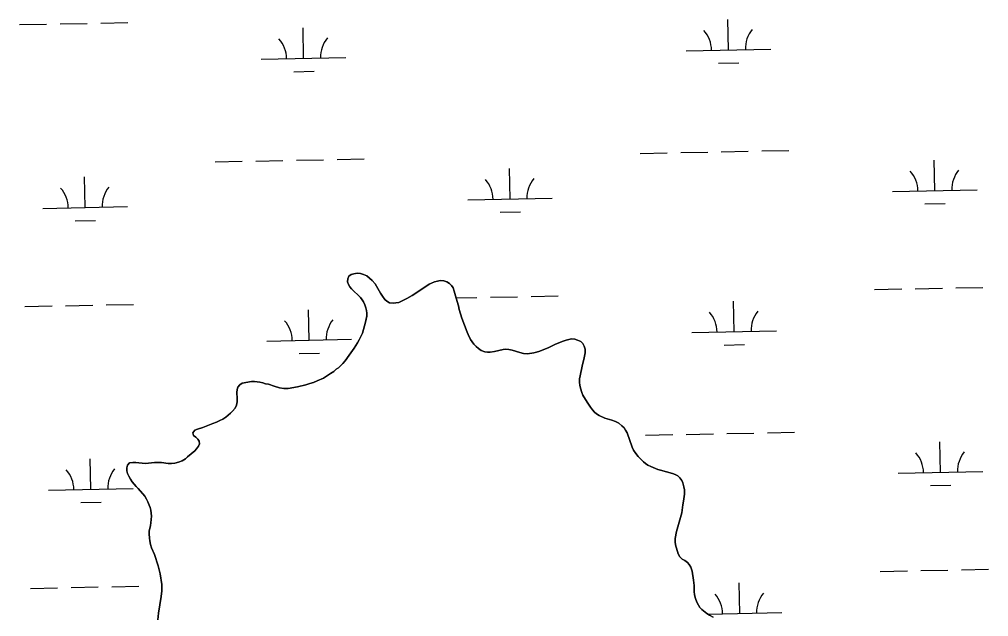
# Model space of a CAD drawing. Extents: x 3989314 to 4027622, y 243956 to 270014.
# Drawn here: x 4004546 to 4005691, y 254081 to 254786 of the extents above; entities that cross this region are included whole.
import ezdxf

# ---------------------------------------------------------------- set-up
doc = ezdxf.new("R2010")
doc.units = 0
doc.layers.add('V-RIVR-EDGE', color=7, linetype='Continuous')
doc.layers.add('V-WETL-SWMP', color=7, linetype='Continuous')

msp = doc.modelspace()

# ---------------------------------------------------------------- linework, layer by layer
at = {"layer": 'V-RIVR-EDGE'}
for points in [[(4004725.7, 254262), (4004729.8, 254262.3), (4004734.1, 254263.4), (4004738.6, 254265.2), (4004742.3, 254267.5), (4004744.9, 254269.9), (4004753.3, 254276.8), (4004755.5, 254279.2), (4004757.8, 254282.3), (4004759.1, 254285.1), (4004758.6, 254288.2), (4004756.8, 254290.8), (4004754.5, 254293.2), (4004752, 254295), (4004751.2, 254298.1), (4004753.3, 254301.1), (4004756.5, 254302.5), (4004763, 254304.6), (4004774.6, 254309.1), (4004779.1, 254310.8), (4004783.1, 254312.6), (4004786.5, 254314.3), (4004790.1, 254316.7), (4004792.9, 254318.8), (4004795.6, 254321.3), (4004798, 254323.8), (4004800.9, 254327.4), (4004802.7, 254330.9), (4004803.4, 254334.6), (4004803.6, 254338.6), (4004803.1, 254345.7), (4004803.4, 254349.1), (4004804.2, 254352), (4004806.4, 254354.8), (4004809.5, 254356.7), (4004820.5, 254358.6), (4004824, 254358.9), (4004830.4, 254358), (4004833.8, 254357.2), (4004837, 254356.1), (4004840.3, 254355.4), (4004847, 254353.1), (4004853.6, 254351.3), (4004858.4, 254350.3), (4004863.6, 254350.6), (4004874.5, 254352.3), (4004884.5, 254354.9), (4004889.1, 254356.3), (4004893.5, 254357.7), (4004897.8, 254359.4), (4004905.4, 254362.8), (4004913.8, 254368.1), (4004917.5, 254370.7), (4004920.2, 254373.1), (4004923.1, 254375), (4004925.6, 254377.1), (4004928.4, 254380), (4004931, 254383.2), (4004935.9, 254389.7), (4004941.6, 254397.9), (4004945.7, 254404.4), (4004947.7, 254408), (4004951.3, 254415.9), (4004952.8, 254420.1), (4004955.1, 254428.6), (4004956.5, 254436.1), (4004956.5, 254439.4), (4004956.2, 254442.5), (4004955.5, 254445.7), (4004954.4, 254449.3), (4004952.8, 254452.6), (4004951.2, 254455.2), (4004949.1, 254457.8), (4004938.6, 254468), (4004936.6, 254470.5), (4004934.8, 254473.2), (4004933.9, 254476.4), (4004934.3, 254480), (4004935.3, 254482.9), (4004938, 254485.1), (4004941.4, 254485.9), (4004945.2, 254486.4), (4004949.1, 254486.2), (4004952.7, 254485.1), (4004956.4, 254483.3), (4004962.8, 254478.1), (4004966.4, 254473.9), (4004968.2, 254471.1), (4004972.8, 254463.1), (4004975.1, 254459.5), (4004978, 254455.7), (4004980.3, 254453.4), (4004983.5, 254451.7), (4004987.7, 254451), (4004991, 254451.4), (4004994.2, 254452.1), (4004997.6, 254453.4), (4005003.9, 254456.5), (4005010.3, 254460.3), (4005018, 254465.2), (4005030.3, 254473.5)], [(4005030.3, 254473.5), (4005033, 254474.9), (4005036.6, 254476.3), (4005040, 254477.3), (4005043.4, 254477.9), (4005047.6, 254477.4), (4005051, 254476.3), (4005054.4, 254474.3), (4005056.5, 254472.1), (4005058.4, 254469.1), (4005059.9, 254465.2), (4005062.3, 254457.2), (4005064.7, 254448.1), (4005065.7, 254443.7), (4005068.7, 254433.6), (4005075.1, 254416.9), (4005076.4, 254414.1), (4005079, 254408.4), (4005080.9, 254405.4), (4005083.1, 254402.6), (4005085.6, 254399.9), (4005088.4, 254397.6), (4005091.8, 254395.4), (4005095.8, 254393.9), (4005099, 254393.4), (4005102.4, 254393.3), (4005107.4, 254394), (4005117.5, 254396.6), (4005120.8, 254396.9), (4005124.3, 254396.6), (4005128.4, 254395.7), (4005137.2, 254392.9), (4005141.5, 254391.8), (4005146.5, 254391.4), (4005154, 254392.7), (4005157, 254393.4), (4005161, 254394.6), (4005171.6, 254399), (4005178.8, 254402.3), (4005181.5, 254403.7), (4005184.5, 254404.9), (4005187.4, 254406.1), (4005192.1, 254407.6), (4005195.1, 254408.3), (4005198.3, 254409), (4005202.2, 254408.6), (4005205.3, 254407.7), (4005209.2, 254405.8), (4005211.6, 254403.4), (4005213.5, 254400.5), (4005214.3, 254396.9), (4005214.4, 254392.7), (4005213.4, 254386.7), (4005210.8, 254376.7), (4005208.5, 254365.3), (4005207.9, 254361.7), (4005207.9, 254357.6), (4005208.3, 254354.2), (4005209, 254350.7), (4005210.4, 254345.9), (4005211.7, 254342.5), (4005216.7, 254334.2), (4005220.6, 254328.4), (4005223, 254325.3), (4005225.5, 254322.6), (4005227.7, 254320.6), (4005231, 254318.4), (4005237.6, 254315.6), (4005246.1, 254312.9), (4005250.4, 254311.4), (4005254.3, 254309.5), (4005257.8, 254306.5), (4005260.4, 254303.9), (4005262.1, 254301.4), (4005263.9, 254298), (4005269.9, 254281.3), (4005271.7, 254277.7), (4005274.3, 254273.9), (4005277.2, 254270.3), (4005283.3, 254264), (4005285.6, 254262), (4005288.7, 254259.8), (4005292, 254258.3), (4005300.5, 254255), (4005303.3, 254254.1), (4005317.6, 254250.3), (4005320.8, 254249), (4005324.1, 254247.3), (4005326.4, 254245.2), (4005328.7, 254242), (4005329.8, 254239), (4005331.1, 254234.5), (4005331.7, 254230.9), (4005331.7, 254225.9), (4005330.8, 254217.6), (4005329.9, 254213.3), (4005328.5, 254203.9), (4005322.2, 254181.8), (4005320.9, 254173.3), (4005320.9, 254169.5), (4005321.3, 254165.9)], [(4004709.9, 254077.5), (4004710.7, 254085.2), (4004713.7, 254104.8), (4004714.3, 254111.6), (4004714.4, 254119.3), (4004712.3, 254131.9), (4004710.1, 254141.2), (4004705.8, 254154.6), (4004702.2, 254162.6), (4004701, 254166.4), (4004700.2, 254170.5), (4004699.8, 254173.8), (4004699.6, 254179), (4004699.6, 254182.1), (4004701, 254188.7), (4004701.5, 254191.9), (4004702, 254196), (4004702.2, 254199.8), (4004701.3, 254206.8), (4004700.6, 254209.9), (4004699.6, 254212.8), (4004697.9, 254216.8), (4004696.2, 254220), (4004694.2, 254223.3), (4004686.5, 254232.4), (4004684.3, 254234.7), (4004679.5, 254240.2), (4004677.3, 254243.4), (4004675.3, 254246.8), (4004674, 254250.2), (4004673.2, 254253.3), (4004673, 254256.7), (4004673.9, 254260.1), (4004676.4, 254262.6), (4004680, 254263.3), (4004683.7, 254263.2), (4004687.2, 254262.7), (4004695.2, 254262.1), (4004698.8, 254262.4), (4004705.7, 254263.3), (4004709.6, 254263.3), (4004714.1, 254263.1), (4004721.9, 254262.1), (4004725.7, 254262)], [(4005321.3, 254165.9), (4005324.4, 254155.5), (4005326.3, 254151.8), (4005329, 254149.1), (4005332.2, 254147.3), (4005335.2, 254145), (4005337.4, 254142.6), (4005339.3, 254139.4), (4005340.9, 254134.9), (4005342.6, 254124.3), (4005343.2, 254117.9), (4005343.2, 254110.9), (4005343.6, 254107.1), (4005344.7, 254102.8), (4005346.4, 254098.3), (4005348.3, 254094.7), (4005350.1, 254092.1), (4005352.2, 254089.8), (4005358.3, 254084.8), (4005361.2, 254082.9), (4005365.8, 254080.4)]]:
    msp.add_lwpolyline(points, dxfattribs=at)
at = {"layer": 'V-WETL-SWMP'}
for p, q in [((4005383.7, 254750.1), (4005383, 254786.1)), ((4004546.2, 254779.9), (4004578.2, 254780.5)), ((4004594.2, 254780.8), (4004626.2, 254781.4)), ((4004642.2, 254781.8), (4004674.2, 254782.4)), ((4004881.9, 254740.1), (4004881.2, 254776.1)), ((4004831.9, 254739.1), (4004931.9, 254741.1)), ((4005333.7, 254749.1), (4005433.7, 254751.1)), ((4005372, 254734.4), (4005396, 254734.9)), ((4004870.2, 254724.4), (4004894.2, 254724.9)), ((4005279.3, 254627.9), (4005311.3, 254628.6)), ((4005327.3, 254628.9), (4005359.3, 254629.5)), ((4005375.2, 254629.8), (4005407.2, 254630.5)), ((4005423.2, 254630.8), (4005455.2, 254631.4)), ((4004777.5, 254617.9), (4004809.5, 254618.6)), ((4004825.5, 254618.9), (4004857.4, 254619.5)), ((4004873.4, 254619.8), (4004905.4, 254620.5)), ((4004921.4, 254620.8), (4004953.4, 254621.4)), ((4005627.5, 254584.1), (4005626.8, 254620.1)), ((4005125.7, 254574.1), (4005125, 254610.1)), ((4004623.9, 254564.1), (4004623.2, 254600.1)), ((4005577.5, 254583.1), (4005677.5, 254585.1)), ((4005075.7, 254573.1), (4005175.7, 254575.1)), ((4005615.8, 254568.5), (4005639.8, 254568.9)), ((4004573.9, 254563.1), (4004673.9, 254565.1)), ((4005114, 254558.5), (4005138, 254558.9)), ((4004612.2, 254548.5), (4004636.2, 254548.9)), ((4005556.4, 254467.2), (4005588.4, 254467.9)), ((4005604.4, 254468.2), (4005636.4, 254468.8)), ((4005652.4, 254469.2), (4005684.4, 254469.8)), ((4005062.2, 254457.4), (4005086.6, 254457.9)), ((4005102.6, 254458.2), (4005134.6, 254458.8)), ((4005150.6, 254459.2), (4005182.6, 254459.8)), ((4004552.8, 254447.2), (4004584.8, 254447.9)), ((4004600.8, 254448.2), (4004632.8, 254448.8)), ((4004648.8, 254449.2), (4004680.8, 254449.8)), ((4004888.5, 254407.5), (4004887.8, 254443.5)), ((4005390.3, 254417.5), (4005389.6, 254453.5)), ((4004838.5, 254406.5), (4004938.5, 254408.5)), ((4005340.3, 254416.5), (4005440.3, 254418.5)), ((4005378.6, 254401.8), (4005402.6, 254402.3)), ((4004876.8, 254391.8), (4004900.8, 254392.3)), ((4005285.9, 254295.3), (4005317.9, 254296)), ((4005333.9, 254296.3), (4005365.9, 254296.9)), ((4005381.9, 254297.2), (4005413.9, 254297.9)), ((4005429.9, 254298.2), (4005461.9, 254298.8)), ((4005634.2, 254251.5), (4005633.4, 254287.5)), ((4004630.5, 254231.5), (4004629.8, 254267.5)), ((4005584.2, 254250.5), (4005684.1, 254252.5)), ((4004580.5, 254230.5), (4004680.5, 254232.5)), ((4005622.5, 254235.8), (4005646.5, 254236.3)), ((4004618.8, 254215.8), (4004642.8, 254216.3)), ((4005563.1, 254134.6), (4005595.1, 254135.3)), ((4005611.1, 254135.6), (4005643, 254136.2)), ((4005659, 254136.6), (4005691, 254137.2)), ((4004559.4, 254114.6), (4004591.4, 254115.3)), ((4004607.4, 254115.6), (4004639.4, 254116.2)), ((4004655.4, 254116.5), (4004687.4, 254117.2)), ((4005397, 254084.9), (4005396.2, 254120.9)), ((4005359.3, 254084.1), (4005446.9, 254085.9))]:
    msp.add_line(p, q, dxfattribs=at)
for points in [[(4005030.3, 254473.5), (4005018, 254465.2), (4005010.3, 254460.3), (4005003.9, 254456.5), (4004997.6, 254453.4), (4004994.2, 254452.1), (4004991, 254451.4), (4004987.7, 254451), (4004983.5, 254451.7), (4004980.3, 254453.4), (4004978, 254455.7), (4004975.1, 254459.5), (4004972.8, 254463.1), (4004968.2, 254471.1), (4004966.4, 254473.9), (4004962.8, 254478.1), (4004956.4, 254483.3), (4004952.7, 254485.1), (4004949.1, 254486.2), (4004945.2, 254486.4), (4004941.4, 254485.9), (4004938, 254485.1), (4004935.3, 254482.9), (4004934.3, 254480), (4004933.9, 254476.4), (4004934.8, 254473.2), (4004936.6, 254470.5), (4004938.6, 254468), (4004949.1, 254457.8), (4004951.2, 254455.2), (4004952.8, 254452.6), (4004954.4, 254449.3), (4004955.5, 254445.7), (4004956.2, 254442.5), (4004956.5, 254439.4), (4004956.5, 254436), (4004955.1, 254428.6), (4004952.8, 254420.1), (4004951.3, 254415.9), (4004947.7, 254408), (4004945.7, 254404.4), (4004941.6, 254397.9), (4004935.9, 254389.7), (4004931, 254383.2), (4004928.4, 254380), (4004925.6, 254377.1), (4004923.1, 254375), (4004920.2, 254373.1), (4004917.5, 254370.7), (4004913.8, 254368.1), (4004905.4, 254362.8), (4004897.8, 254359.4), (4004893.5, 254357.7), (4004889.1, 254356.3), (4004884.5, 254354.9), (4004874.5, 254352.3), (4004863.6, 254350.6), (4004858.4, 254350.3), (4004853.6, 254351.3), (4004847, 254353.1), (4004840.3, 254355.4), (4004837, 254356.1), (4004833.8, 254357.2), (4004830.4, 254358), (4004824, 254358.9), (4004820.5, 254358.6), (4004809.5, 254356.7), (4004806.4, 254354.8), (4004804.2, 254352), (4004803.4, 254349.1), (4004803.1, 254345.7), (4004803.6, 254338.6), (4004803.4, 254334.6), (4004802.7, 254330.9), (4004800.9, 254327.4), (4004798, 254323.8), (4004795.6, 254321.3), (4004792.9, 254318.8), (4004790.1, 254316.7), (4004786.5, 254314.3), (4004783.1, 254312.6), (4004779.1, 254310.8), (4004774.6, 254309.1), (4004763, 254304.6), (4004756.5, 254302.5), (4004753.3, 254301.1), (4004751.2, 254298.1), (4004752, 254295), (4004754.5, 254293.2), (4004756.8, 254290.8), (4004758.6, 254288.2), (4004759.1, 254285.1), (4004757.8, 254282.3), (4004755.5, 254279.2), (4004753.3, 254276.8), (4004744.9, 254269.9), (4004742.3, 254267.5), (4004738.6, 254265.2), (4004734.1, 254263.4), (4004729.8, 254262.3), (4004725.7, 254262)], [(4005321.3, 254165.9), (4005320.9, 254169.5), (4005320.9, 254173.3), (4005322.2, 254181.8), (4005328.5, 254203.9), (4005329.9, 254213.3), (4005330.8, 254217.6), (4005331.7, 254225.9), (4005331.7, 254230.9), (4005331.1, 254234.5), (4005329.8, 254239), (4005328.7, 254242), (4005326.4, 254245.2), (4005324.1, 254247.3), (4005320.8, 254249), (4005317.6, 254250.3), (4005303.3, 254254.1), (4005300.5, 254255), (4005292, 254258.3), (4005288.7, 254259.8), (4005285.6, 254262), (4005283.3, 254264), (4005277.2, 254270.3), (4005274.3, 254273.9), (4005271.7, 254277.7), (4005269.9, 254281.3), (4005263.9, 254298), (4005262.1, 254301.4), (4005260.4, 254303.9), (4005257.8, 254306.5), (4005254.3, 254309.5), (4005250.4, 254311.4), (4005246.1, 254312.9), (4005237.6, 254315.6), (4005231, 254318.4), (4005227.7, 254320.6), (4005225.5, 254322.6), (4005223, 254325.3), (4005220.6, 254328.4), (4005216.7, 254334.2), (4005211.7, 254342.5), (4005210.4, 254345.9), (4005209, 254350.7), (4005208.3, 254354.2), (4005207.9, 254357.6), (4005207.9, 254361.7), (4005208.5, 254365.3), (4005210.8, 254376.7), (4005213.3, 254386.7), (4005214.4, 254392.7), (4005214.3, 254396.9), (4005213.5, 254400.5), (4005211.6, 254403.4), (4005209.2, 254405.8), (4005205.3, 254407.7), (4005202.2, 254408.6), (4005198.3, 254409), (4005195.1, 254408.3), (4005192.1, 254407.6), (4005187.4, 254406.1), (4005184.5, 254404.9), (4005181.5, 254403.7), (4005178.8, 254402.3), (4005171.6, 254399), (4005161, 254394.6), (4005157, 254393.4), (4005154, 254392.7), (4005146.5, 254391.4), (4005141.5, 254391.8), (4005137.2, 254392.9), (4005128.4, 254395.6), (4005124.3, 254396.6), (4005120.8, 254396.9), (4005117.5, 254396.6), (4005107.4, 254394), (4005102.4, 254393.3), (4005099, 254393.4), (4005095.8, 254393.9), (4005091.8, 254395.4), (4005088.4, 254397.6), (4005085.6, 254399.9), (4005083.1, 254402.6), (4005080.9, 254405.4), (4005079, 254408.4), (4005076.4, 254414.1), (4005075.1, 254416.9), (4005068.7, 254433.6), (4005065.7, 254443.7), (4005064.7, 254448.1), (4005062.3, 254457.2), (4005059.9, 254465.2), (4005058.4, 254469.1), (4005056.5, 254472.1), (4005054.4, 254474.3), (4005051, 254476.3), (4005047.6, 254477.4), (4005043.4, 254477.9), (4005040, 254477.3), (4005036.6, 254476.3), (4005033, 254474.9), (4005030.3, 254473.5)], [(4004725.7, 254262), (4004721.9, 254262.1), (4004714.1, 254263.1), (4004709.6, 254263.3), (4004705.7, 254263.3), (4004698.8, 254262.4), (4004695.2, 254262.1), (4004687.2, 254262.7), (4004683.7, 254263.2), (4004680, 254263.3), (4004676.4, 254262.6), (4004673.9, 254260.1), (4004673, 254256.7), (4004673.2, 254253.3), (4004674, 254250.2), (4004675.3, 254246.8), (4004677.3, 254243.4), (4004679.5, 254240.2), (4004684.3, 254234.7), (4004686.5, 254232.4), (4004694.2, 254223.3), (4004696.2, 254220), (4004697.9, 254216.8), (4004699.6, 254212.8), (4004700.6, 254209.9), (4004701.3, 254206.8), (4004702.2, 254199.8), (4004702, 254196), (4004701.5, 254191.9), (4004701, 254188.7), (4004699.6, 254182.1), (4004699.6, 254179), (4004699.8, 254173.8), (4004700.2, 254170.5), (4004701, 254166.4), (4004702.2, 254162.6), (4004705.8, 254154.6), (4004710.1, 254141.2), (4004712.3, 254131.9), (4004714.4, 254119.3), (4004714.3, 254111.6), (4004713.7, 254104.8), (4004710.7, 254085.2), (4004709.9, 254077.5)], [(4005365.8, 254080.4), (4005361.2, 254082.9), (4005358.3, 254084.8), (4005352.2, 254089.8), (4005350.1, 254092.1), (4005348.3, 254094.7), (4005346.4, 254098.3), (4005344.7, 254102.8), (4005343.6, 254107.1), (4005343.2, 254110.9), (4005343.2, 254117.9), (4005342.6, 254124.3), (4005340.9, 254134.9), (4005339.3, 254139.4), (4005337.4, 254142.6), (4005335.2, 254145), (4005332.2, 254147.3), (4005329, 254149.1), (4005326.3, 254151.8), (4005324.4, 254155.5), (4005321.3, 254165.9)]]:
    msp.add_lwpolyline(points, dxfattribs=at)
for centre, start, end in [((4004937.1, 254741.7), 140.3699, 181.9135), ((4005328.5, 254749.5), 0.3699, 41.9135), ((4005438.9, 254751.7), 140.3699, 181.9135), ((4004826.6, 254739.5), 0.3699, 41.9135), ((4005572.3, 254583.5), 0.3699, 41.9135), ((4005682.7, 254585.7), 140.3699, 181.9135), ((4005070.5, 254573.5), 0.3699, 41.9135), ((4005180.9, 254575.7), 140.3699, 181.9135), ((4004568.7, 254563.5), 0.3699, 41.9135), ((4004679.1, 254565.7), 140.3699, 181.9135), ((4004943.7, 254409.1), 140.3699, 181.9135), ((4005335.1, 254416.9), 0.3699, 41.9135), ((4005445.6, 254419.1), 140.3699, 181.9135), ((4004833.3, 254406.9), 0.3699, 41.9135), ((4005578.9, 254250.9), 0.3699, 41.9135), ((4005689.4, 254253.1), 140.3699, 181.9135), ((4004575.3, 254230.9), 0.3699, 41.9135), ((4004685.8, 254233.1), 140.3699, 181.9135), ((4005341.7, 254084.3), 0.3699, 41.9135), ((4005452.2, 254086.5), 140.3699, 181.9135)]:
    msp.add_arc(centre, 35.2, start, end, dxfattribs=at)

doc.saveas('drawing.dxf')
